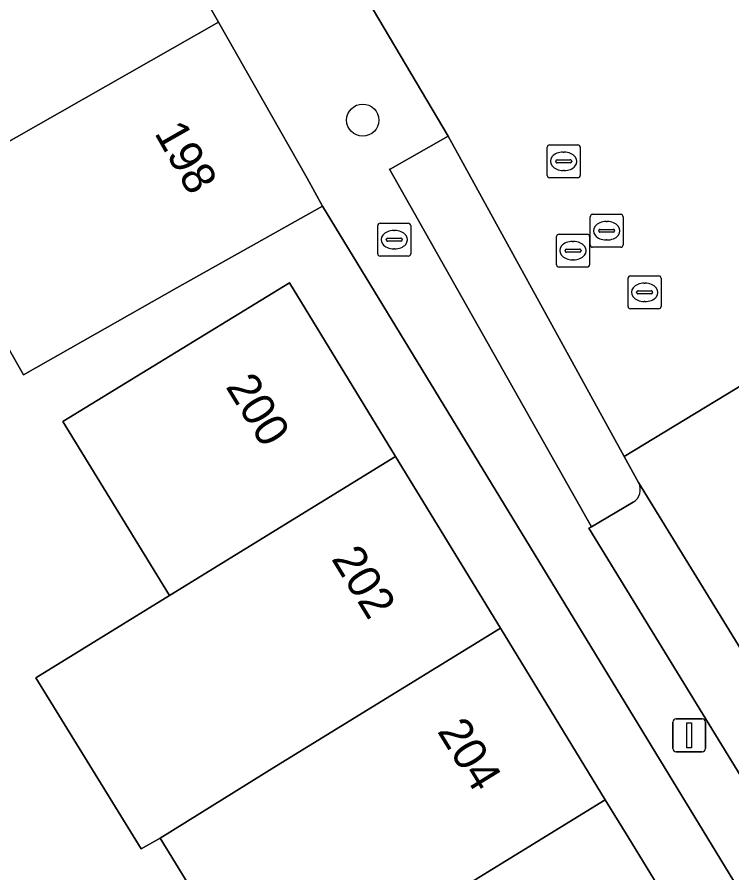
# Model space of a CAD drawing. Extents: x 159888 to 160761, y 384031 to 384750.
# Drawn here: x 160506.78 to 160528.47, y 384258.44 to 384284.4 of the extents above; entities that cross this region are included whole.
import ezdxf

# ---------------------------------------------------------------- set-up
doc = ezdxf.new("R2010")
doc.units = 0
for name, color, linetype in [('IMGEO_Boom', 7, 'Continuous'), ('IMGEO_Brandkraan', 7, 'Continuous'), ('IMGEO_Erf', 7, 'Continuous'), ('IMGEO_Groenvoorziening', 7, 'Continuous'), ('IMGEO_Lichtmast', 7, 'Continuous'), ('IMGEO_Pand', 7, 'Continuous'), ('IMGEO_Pand_nummerreeks', 7, 'Continuous'), ('IMGEO_Parkeervlak_open', 7, 'Continuous'), ('IMGEO_Rijbaan_lokaal_open', 7, 'Continuous'), ('IMGEO_Rioolput', 7, 'Continuous'), ('IMGEO_Voetpad_open', 7, 'Continuous')]:
    doc.layers.add(name, color=color, linetype=linetype)

msp = doc.modelspace()

# ---------------------------------------------------------------- linework, layer by layer
at = {"layer": 'IMGEO_Boom'}
msp.add_circle((160517.266, 384281.275), 0.489, dxfattribs=at)
at = {"layer": 'IMGEO_Brandkraan'}
for p, q in [((160517.721, 384277.221), (160517.721, 384278.073)), ((160517.796, 384278.147), (160518.648, 384278.147)), ((160518.722, 384278.073), (160518.722, 384277.221)), ((160518.209, 384277.927), (160518.234, 384277.927)), ((160517.98, 384277.641), (160517.98, 384277.653)), ((160518.418, 384277.604), (160518.02, 384277.604)), ((160518.023, 384277.69), (160518.421, 384277.69)), ((160518.464, 384277.653), (160518.464, 384277.641)), ((160518.232, 384277.367), (160518.207, 384277.367)), ((160518.648, 384277.147), (160517.796, 384277.147))]:
    msp.add_line(p, q, dxfattribs=at)
for points in [[(160517.721, 384277.221), (160517.721, 384278.073)], [(160517.796, 384278.147), (160518.648, 384278.147)], [(160518.722, 384278.073), (160518.722, 384277.221)], [(160518.648, 384277.147), (160517.796, 384277.147)]]:
    msp.add_lwpolyline(points, dxfattribs=at)
for centre, radius, start, end in [((160517.798, 384278.071), 0.0765, 91.552, 178.448), ((160517.798, 384278.071), 0.0765, 91.552, 178.448), ((160518.646, 384278.071), 0.0765, 1.552, 88.448), ((160518.646, 384278.071), 0.0765, 1.552, 88.448), ((160518.02, 384277.65), 0.0403, 85.8775, 175.7526), ((160518.017, 384277.64), 0.0366, 178.938, 274.7102), ((160518.421, 384277.647), 0.043, 264.8664, 352.4533), ((160518.425, 384277.652), 0.0386, 1.7309, 96.639), ((160517.798, 384277.223), 0.0765, 181.552, 268.448), ((160517.798, 384277.223), 0.0765, 181.552, 268.448), ((160518.646, 384277.223), 0.0765, 271.552, 358.448), ((160518.646, 384277.223), 0.0765, 271.552, 358.448)]:
    msp.add_arc(centre, radius, start, end, dxfattribs=at)
for centre, major_axis, ratio, start_param, end_param in [((160518.208, 384277.647), (-0.387, 0.002), 0.722429, 4.712389, 7.853982), ((160518.233, 384277.647), (-0.39, 0.002), 0.717154, 1.570796, 4.712389)]:
    msp.add_ellipse(centre, major_axis=major_axis, ratio=ratio, start_param=start_param, end_param=end_param, dxfattribs=at)
at = {"layer": 'IMGEO_Erf'}
msp.add_lwpolyline([(160533.512, 384250), (160516.041, 384278.668), (160511.62, 384276.185), (160506.968, 384273.542), (160505.228, 384276.605)], dxfattribs=at)
msp.add_lwpolyline([(160524.181, 384246.063), (160521.762, 384250), (160520.987, 384251.26), (160517.793, 384256.458), (160514.3, 384254.311), (160511.115, 384259.493), (160510.54, 384259.16), (160507.346, 384264.357), (160511.406, 384266.852), (160508.164, 384272.127), (160515.039, 384276.335), (160518.261, 384271.065), (160521.443, 384265.86), (160524.625, 384260.656), (160525.34, 384259.486), (160527.811, 384255.453), (160530.997, 384250.252), (160534.27, 384244.91), (160527.425, 384240.784)], close=True, dxfattribs=at)
at = {"layer": 'IMGEO_Groenvoorziening'}
for points in [[(160519.864, 384280.79), (160518.101, 384279.79), (160518.08, 384279.791), (160524.213, 384268.938), (160525.476, 384269.683)], [(160525.638, 384270.277), (160525.198, 384271.067), (160519.864, 384280.79)]]:
    msp.add_lwpolyline(points, dxfattribs=at)
msp.add_arc((160525.247, 384270.064), 0.445, 300.9358, 28.554, dxfattribs=at)
at = {"layer": 'IMGEO_Lichtmast'}
for p, q in [((160526.679, 384262.209), (160526.679, 384263.009)), ((160526.679, 384263.009), (160526.679, 384262.209)), ((160526.779, 384263.109), (160527.569, 384263.109)), ((160527.569, 384263.109), (160526.779, 384263.109)), ((160527.669, 384263.009), (160527.669, 384262.209)), ((160527.669, 384262.209), (160527.669, 384263.009)), ((160527.569, 384262.109), (160526.779, 384262.109)), ((160526.779, 384262.109), (160527.569, 384262.109))]:
    msp.add_line(p, q, dxfattribs=at)
msp.add_lwpolyline([(160527.099, 384262.984), (160527.249, 384262.984), (160527.249, 384262.234), (160527.099, 384262.234), (160527.099, 384262.984)], dxfattribs=at)
for centre, start, end in [((160526.779, 384263.009), 90, 180), ((160526.779, 384263.009), 90, 180), ((160527.569, 384263.009), 0, 90), ((160527.569, 384263.009), 360, 90), ((160526.779, 384262.209), 180, 270), ((160526.779, 384262.209), 180, 270), ((160527.569, 384262.209), 270, 0), ((160527.569, 384262.209), 270, 0)]:
    msp.add_arc(centre, 0.1, start, end, dxfattribs=at)
at = {"layer": 'IMGEO_Pand'}
for points in [[(160512.886, 384284.244), (160509.796, 384289.676), (160500, 384284.11), (160499.273, 384283.697), (160500, 384282.418), (160501.27, 384280.182), (160500.843, 384279.939), (160499.464, 384279.155), (160500.554, 384277.236), (160501.934, 384278.02)], [(160516.041, 384278.668), (160515.577, 384279.514), (160512.886, 384284.244), (160501.934, 384278.02), (160503.345, 384275.536), (160505.228, 384276.605), (160506.968, 384273.542), (160511.62, 384276.185)], [(160515.039, 384276.335), (160508.164, 384272.127), (160511.406, 384266.852), (160518.261, 384271.065)], [(160521.443, 384265.86), (160518.261, 384271.065), (160511.406, 384266.852), (160507.346, 384264.357), (160510.54, 384259.16), (160511.115, 384259.493), (160514.645, 384261.683)], [(160524.625, 384260.656), (160521.443, 384265.86), (160514.645, 384261.683), (160511.115, 384259.493), (160514.3, 384254.311), (160517.793, 384256.458)], [(160524.625, 384260.656), (160517.793, 384256.458), (160520.987, 384251.26), (160527.811, 384255.453), (160525.34, 384259.486)]]:
    msp.add_lwpolyline(points, close=True, dxfattribs=at)
at = {"layer": 'IMGEO_Parkeervlak_open'}
for points in [[(160538.092, 384250), (160525.638, 384270.277)], [(160525.476, 384269.683), (160524.213, 384268.938), (160524.133, 384268.893), (160536.235, 384249.14), (160537.636, 384250.05)]]:
    msp.add_lwpolyline(points, dxfattribs=at)
msp.add_arc((160525.247, 384270.064), 0.445, 300.9358, 28.554, dxfattribs=at)
at = {"layer": 'IMGEO_Rijbaan_lokaal_open'}
for points in [[(160521.189, 384288.49), (160516.788, 384285.989), (160519.864, 384280.79), (160525.198, 384271.067), (160529.522, 384273.687)], [(160545.852, 384246.914), (160538, 384259.726), (160530.263, 384272.354), (160529.728, 384273.233), (160529.522, 384273.687), (160525.198, 384271.067), (160525.638, 384270.277), (160538.092, 384250), (160538.19, 384249.84), (160539.088, 384248.391), (160542.176, 384243.336), (160543.906, 384240.555), (160559.728, 384214.647), (160560.035, 384214.131), (160560.06, 384214.089), (160561.112, 384212.018)]]:
    msp.add_lwpolyline(points, dxfattribs=at)
at = {"layer": 'IMGEO_Rioolput'}
for p, q in [((160522.865, 384279.599), (160522.865, 384280.451)), ((160522.94, 384280.525), (160523.792, 384280.525)), ((160523.866, 384280.451), (160523.866, 384279.599)), ((160523.353, 384280.305), (160523.378, 384280.305)), ((160523.124, 384280.019), (160523.124, 384280.031)), ((160523.562, 384279.982), (160523.164, 384279.982)), ((160523.167, 384280.068), (160523.565, 384280.068)), ((160523.608, 384280.031), (160523.608, 384280.019)), ((160523.376, 384279.745), (160523.351, 384279.745)), ((160523.792, 384279.525), (160522.94, 384279.525)), ((160524.168, 384277.492), (160524.168, 384278.344)), ((160524.243, 384278.418), (160525.095, 384278.418)), ((160525.169, 384278.344), (160525.169, 384277.492)), ((160524.656, 384278.198), (160524.681, 384278.198)), ((160523.224, 384277.815), (160524.076, 384277.815)), ((160524.427, 384277.912), (160524.427, 384277.924)), ((160524.865, 384277.875), (160524.467, 384277.875)), ((160524.47, 384277.961), (160524.868, 384277.961)), ((160524.911, 384277.924), (160524.911, 384277.912)), ((160523.149, 384276.889), (160523.149, 384277.741)), ((160523.637, 384277.595), (160523.662, 384277.595)), ((160524.15, 384277.741), (160524.15, 384276.889)), ((160524.679, 384277.638), (160524.654, 384277.638)), ((160523.408, 384277.309), (160523.408, 384277.321)), ((160523.451, 384277.358), (160523.849, 384277.358)), ((160523.892, 384277.321), (160523.892, 384277.309)), ((160525.095, 384277.418), (160524.243, 384277.418)), ((160523.846, 384277.272), (160523.448, 384277.272)), ((160523.66, 384277.035), (160523.635, 384277.035)), ((160524.076, 384276.815), (160523.224, 384276.815)), ((160525.395, 384276.549), (160526.247, 384276.549)), ((160525.32, 384275.623), (160525.32, 384276.475)), ((160525.808, 384276.329), (160525.833, 384276.329)), ((160526.321, 384276.475), (160526.321, 384275.623)), ((160525.579, 384276.043), (160525.579, 384276.055)), ((160526.017, 384276.006), (160525.619, 384276.006)), ((160525.622, 384276.092), (160526.02, 384276.092)), ((160526.063, 384276.055), (160526.063, 384276.043)), ((160525.831, 384275.769), (160525.806, 384275.769)), ((160526.247, 384275.549), (160525.395, 384275.549))]:
    msp.add_line(p, q, dxfattribs=at)
for points in [[(160522.865, 384279.599), (160522.865, 384280.451)], [(160522.94, 384280.525), (160523.792, 384280.525)], [(160523.866, 384280.451), (160523.866, 384279.599)], [(160523.792, 384279.525), (160522.94, 384279.525)], [(160524.168, 384277.492), (160524.168, 384278.344)], [(160524.243, 384278.418), (160525.095, 384278.418)], [(160525.169, 384278.344), (160525.169, 384277.492)], [(160523.224, 384277.815), (160524.076, 384277.815)], [(160523.149, 384276.889), (160523.149, 384277.741)], [(160524.15, 384277.741), (160524.15, 384276.889)], [(160525.095, 384277.418), (160524.243, 384277.418)], [(160524.076, 384276.815), (160523.224, 384276.815)], [(160525.395, 384276.549), (160526.247, 384276.549)], [(160525.32, 384275.623), (160525.32, 384276.475)], [(160526.321, 384276.475), (160526.321, 384275.623)], [(160526.247, 384275.549), (160525.395, 384275.549)]]:
    msp.add_lwpolyline(points, dxfattribs=at)
for centre, radius, start, end in [((160522.942, 384280.449), 0.0765, 91.552, 178.448), ((160522.942, 384280.449), 0.0765, 91.552, 178.448), ((160523.79, 384280.449), 0.0765, 1.552, 88.448), ((160523.79, 384280.449), 0.0765, 1.552, 88.448), ((160523.164, 384280.028), 0.0403, 85.8775, 175.7526), ((160523.161, 384280.018), 0.0366, 178.938, 274.7102), ((160523.565, 384280.025), 0.043, 264.8664, 352.4533), ((160523.569, 384280.03), 0.0386, 1.7309, 96.639), ((160522.942, 384279.601), 0.0765, 181.552, 268.448), ((160522.942, 384279.601), 0.0765, 181.552, 268.448), ((160523.79, 384279.601), 0.0765, 271.552, 358.448), ((160523.79, 384279.601), 0.0765, 271.552, 358.448), ((160524.245, 384278.342), 0.0765, 91.552, 178.448), ((160524.245, 384278.342), 0.0765, 91.552, 178.448), ((160525.093, 384278.342), 0.0765, 1.552, 88.448), ((160525.093, 384278.342), 0.0765, 1.552, 88.448), ((160523.226, 384277.739), 0.0765, 91.552, 178.448), ((160523.226, 384277.739), 0.0765, 91.552, 178.448), ((160524.074, 384277.739), 0.0765, 1.552, 88.448), ((160524.074, 384277.739), 0.0765, 1.552, 88.448), ((160524.467, 384277.921), 0.0403, 85.8775, 175.7526), ((160524.464, 384277.911), 0.0366, 178.938, 274.7102), ((160524.868, 384277.918), 0.043, 264.8664, 352.4533), ((160524.872, 384277.923), 0.0386, 1.7309, 96.639), ((160523.448, 384277.318), 0.0403, 85.8775, 175.7526), ((160523.445, 384277.308), 0.0366, 178.938, 274.7102), ((160523.849, 384277.315), 0.043, 264.8664, 352.4533), ((160523.853, 384277.32), 0.0386, 1.7309, 96.639), ((160524.245, 384277.494), 0.0765, 181.552, 268.448), ((160524.245, 384277.494), 0.0765, 181.552, 268.448), ((160525.093, 384277.494), 0.0765, 271.552, 358.448), ((160525.093, 384277.494), 0.0765, 271.552, 358.448), ((160523.226, 384276.891), 0.0765, 181.552, 268.448), ((160523.226, 384276.891), 0.0765, 181.552, 268.448), ((160524.074, 384276.891), 0.0765, 271.552, 358.448), ((160524.074, 384276.891), 0.0765, 271.552, 358.448), ((160525.397, 384276.473), 0.0765, 91.552, 178.448), ((160525.397, 384276.473), 0.0765, 91.552, 178.448), ((160526.245, 384276.473), 0.0765, 1.552, 88.448), ((160526.245, 384276.473), 0.0765, 1.552, 88.448), ((160525.619, 384276.052), 0.0403, 85.8775, 175.7526), ((160525.616, 384276.042), 0.0366, 178.938, 274.7102), ((160526.02, 384276.049), 0.043, 264.8664, 352.4533), ((160526.024, 384276.054), 0.0386, 1.7309, 96.639), ((160525.397, 384275.625), 0.0765, 181.552, 268.448), ((160525.397, 384275.625), 0.0765, 181.552, 268.448), ((160526.245, 384275.625), 0.0765, 271.552, 358.448), ((160526.245, 384275.625), 0.0765, 271.552, 358.448)]:
    msp.add_arc(centre, radius, start, end, dxfattribs=at)
for centre, major_axis, ratio, start_param, end_param in [((160523.352, 384280.025), (-0.387, 0.002), 0.722429, 4.712389, 7.853982), ((160523.377, 384280.025), (-0.39, 0.002), 0.717154, 1.570796, 4.712389), ((160524.655, 384277.918), (-0.387, 0.002), 0.722429, 4.712389, 7.853982), ((160524.68, 384277.918), (-0.39, 0.002), 0.717154, 1.570796, 4.712389), ((160523.636, 384277.315), (-0.387, 0.002), 0.722429, 4.712389, 7.853982), ((160523.661, 384277.315), (-0.39, 0.002), 0.717154, 1.570796, 4.712389), ((160525.807, 384276.049), (-0.387, 0.002), 0.722429, 4.712389, 7.853982), ((160525.832, 384276.049), (-0.39, 0.002), 0.717154, 1.570796, 4.712389)]:
    msp.add_ellipse(centre, major_axis=major_axis, ratio=ratio, start_param=start_param, end_param=end_param, dxfattribs=at)
at = {"layer": 'IMGEO_Voetpad_open'}
for points in [[(160486.257, 384333.016), (160485.596, 384332.555), (160485.451, 384332.462), (160486.16, 384331.218), (160488.821, 384326.551), (160491.412, 384322.008), (160494.003, 384317.464), (160496.663, 384312.799), (160497.383, 384311.495), (160500.525, 384305.972), (160503.615, 384300.54), (160506.705, 384295.108), (160509.796, 384289.676), (160512.886, 384284.244), (160515.577, 384279.514), (160516.041, 384278.668), (160533.512, 384250), (160556.908, 384211.788), (160559.072, 384207.22), (160560.667, 384202.459), (160562.778, 384192.752), (160563.394, 384187.766), (160564.326, 384177.793)], [(160524.133, 384268.893), (160524.213, 384268.938), (160518.08, 384279.791), (160518.101, 384279.79), (160519.864, 384280.79), (160516.788, 384285.989), (160516.314, 384286.833)], [(160561.112, 384212.018), (160559.256, 384211.001), (160558.015, 384213.177), (160558.098, 384213.477), (160542.424, 384239.11), (160542.073, 384239.197), (160540.25, 384242.186), (160542.176, 384243.336), (160539.088, 384248.391), (160537.19, 384247.23), (160536.188, 384248.872), (160536.235, 384249.14), (160524.133, 384268.893)]]:
    msp.add_lwpolyline(points, dxfattribs=at)

# ---------------------------------------------------------------- texts
at = {"layer": 'IMGEO_Pand_nummerreeks'}
for s, rotation, p in [('198', 299.6045, (160510.927, 384280.886)), ('200', 301.564, (160513.087, 384273.191)), ('202', 301.564, (160516.297, 384267.966)), ('204', 301.564, (160519.511, 384262.735))]:
    msp.add_text(s, height=1, rotation=rotation, dxfattribs=at).set_placement(p)

doc.saveas('drawing.dxf')
